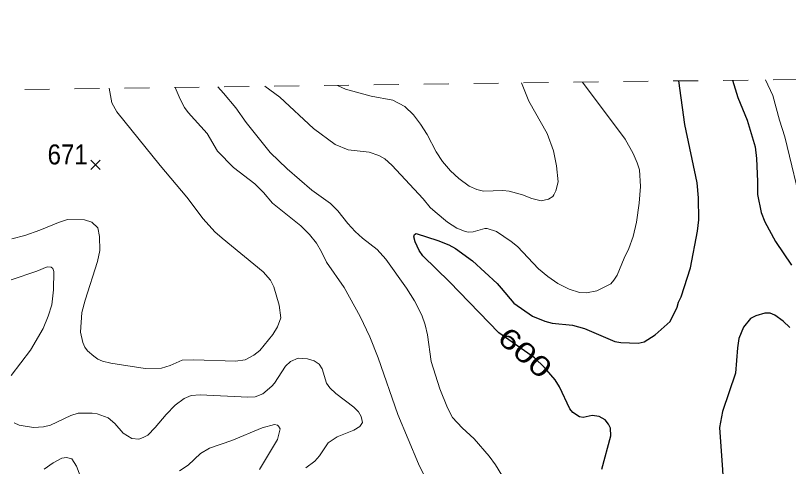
# Model space of a CAD drawing. Extents: x 294.2 to 320.3, y 7482.7 to 7510.7.
# Drawn here: x 296.214 to 299.313, y 7508.934 to 7510.744 of the extents above; entities that cross this region are included whole.
import ezdxf
from ezdxf.enums import TextEntityAlignment as Align

# ---------------------------------------------------------------- set-up
doc = ezdxf.new("R2010")
doc.units = 0
doc.header["$LTSCALE"] = 0.032
doc.linetypes.add('SHORT_DASHED', pattern=[2.7, 1.5, -1.2])
for name, color, linetype, lineweight in [('1', 7, 'Continuous', 25), ('2', 7, 'Continuous', 13), ('21', 7, 'Continuous', 25), ('22', 7, 'SHORT_DASHED', 13)]:
    doc.layers.add(name, color=color, linetype=linetype, lineweight=lineweight)
doc.layers.add('61', color=7, linetype='Continuous')

msp = doc.modelspace()

# ---------------------------------------------------------------- linework, layer by layer
at = {"layer": '1'}
for points in [[(298.5653, 7508.9238), (298.6008, 7509.0577), (298.5991, 7509.0884), (298.5919, 7509.1051), (298.578, 7509.1223), (298.5542, 7509.1358), (298.5259, 7509.139), (298.4898, 7509.1315), (298.4749, 7509.1341), (298.4482, 7509.1519), (298.4371, 7509.1659), (298.3955, 7509.2536), (298.3772, 7509.2821), (298.3356, 7509.3316), (298.2945, 7509.3703), (298.1514, 7509.4704), (297.9539, 7509.6758), (297.8474, 7509.779), (297.8329, 7509.8005), (297.8163, 7509.8355), (297.8108, 7509.856), (297.8135, 7509.8646), (297.8202, 7509.8689), (297.9078, 7509.8409), (297.9516, 7509.8237), (297.9782, 7509.8092), (298.047, 7509.7597), (298.1452, 7509.6683), (298.1608, 7509.6505), (298.2124, 7509.5903), (298.2873, 7509.5382), (298.3361, 7509.5178), (298.3655, 7509.5097), (298.4476, 7509.5021), (298.4953, 7509.4882), (298.6173, 7509.436), (298.6406, 7509.4317), (298.71, 7509.4295), (298.7344, 7509.4349), (298.7788, 7509.4623), (298.8382, 7509.5156), (298.8665, 7509.5737), (298.872, 7509.5936), (298.8825, 7509.6151), (298.9197, 7509.7312), (298.9482, 7509.8783), (298.9543, 7509.9245), (298.9521, 7510.0122), (298.9466, 7510.0725), (298.8973, 7510.3064), (298.8736, 7510.4811)], [(299.0887, 7510.4839), (299.1099, 7510.415), (299.1476, 7510.3243), (299.1789, 7510.2162), (299.1855, 7510.1699), (299.1895, 7510.0774), (299.1885, 7510.0255), (299.2038, 7509.954), (299.2185, 7509.9157), (299.2606, 7509.8365), (299.3247, 7509.7424)], [(299.3181, 7509.4915), (299.2915, 7509.5178), (299.2581, 7509.541), (299.2393, 7509.5501), (299.2187, 7509.5501), (299.1827, 7509.5388), (299.1605, 7509.528), (299.1328, 7509.4936), (299.1145, 7509.4479), (299.1084, 7509.4108), (299.1007, 7509.3092)], [(299.1007, 7509.3092), (299.0485, 7509.1559), (299.0363, 7509.0913), (299.0485, 7508.9219), (299.0507, 7508.8762), (299.0524, 7508.7977), (299.0474, 7508.7612)]]:
    msp.add_lwpolyline(points, dxfattribs=at)
at = {"layer": '2'}
for points in [[(297.214, 7510.4597), (297.2743, 7510.4156), (297.409, 7510.2905), (297.4958, 7510.226), (297.5476, 7510.2049), (297.6319, 7510.1953), (297.6714, 7510.1826), (297.6944, 7510.1692), (297.7225, 7510.1436), (297.8489, 7510.0076), (297.877, 7509.9732), (297.8962, 7509.9559), (297.946, 7509.9144), (297.983, 7509.8908), (298.0137, 7509.8786), (298.029, 7509.8748), (298.0494, 7509.8755), (298.0954, 7509.8889), (298.105, 7509.8889), (298.1427, 7509.8768), (298.202, 7509.8372), (298.2269, 7509.8167), (298.3112, 7509.7273), (298.3482, 7509.6961), (298.3891, 7509.6692), (298.4338, 7509.6456), (298.4759, 7509.6329), (298.5028, 7509.6309), (298.5449, 7509.6392), (298.6004, 7509.6673), (298.6132, 7509.6814), (298.626, 7509.7025), (298.6541, 7509.7701), (298.6726, 7509.8084), (298.6904, 7509.857), (298.7039, 7509.9144), (298.7147, 7509.9911), (298.7198, 7510.0575), (298.7154, 7510.1251), (298.707, 7510.1532), (298.6904, 7510.1903), (298.6585, 7510.2477), (298.488, 7510.4761)], [(298.2429, 7510.473), (298.2716, 7510.4003), (298.3463, 7510.2707), (298.3712, 7510.2005), (298.3834, 7510.1405), (298.3903, 7510.0766), (298.3808, 7510.0409), (298.3725, 7510.0243), (298.368, 7510.0172), (298.3508, 7510.007), (298.3221, 7510.0006), (298.2844, 7510.0096), (298.2474, 7510.0242), (298.1937, 7510.0389), (298.1682, 7510.0415), (298.0903, 7510.0395), (298.0635, 7510.0453), (298.0328, 7510.0587), (297.9913, 7510.0893), (297.9581, 7510.1206), (297.9262, 7510.1577), (297.9007, 7510.1966), (297.8642, 7510.2656), (297.8381, 7510.3077), (297.8093, 7510.3448), (297.7749, 7510.3779), (297.727, 7510.4035), (297.6408, 7510.4201), (297.5374, 7510.4475), (297.505, 7510.4634)], [(299.3723, 7509.9527), (299.2983, 7510.2567), (299.2766, 7510.3231), (299.2497, 7510.4227), (299.2209, 7510.4856)], [(296.2004, 7509.848), (296.2515, 7509.8614), (296.3115, 7509.8819), (296.3869, 7509.9138), (296.4226, 7509.9253), (296.4916, 7509.924), (296.5203, 7509.9144), (296.5439, 7509.8914), (296.5515, 7509.857), (296.5522, 7509.8008), (296.5426, 7509.7574), (296.4935, 7509.6016), (296.4807, 7509.5518), (296.4749, 7509.4739), (296.4845, 7509.4317), (296.4922, 7509.4139), (296.5037, 7509.3979), (296.528, 7509.3768), (296.5452, 7509.3647), (296.5631, 7509.3576), (296.5963, 7509.3487), (296.6397, 7509.3423), (296.7342, 7509.3283), (296.7993, 7509.3295), (296.8351, 7509.3398), (296.8823, 7509.3609), (296.9296, 7509.3627), (297.0968, 7509.3576), (297.1351, 7509.3621), (297.1702, 7509.3806), (297.1939, 7509.3998), (297.2462, 7509.4636), (297.2654, 7509.4943), (297.2781, 7509.5314), (297.2711, 7509.5812), (297.2507, 7509.6552), (297.2367, 7509.682), (297.2079, 7509.7159), (297.0426, 7509.8499), (297.0132, 7509.8761), (296.9665, 7509.9278), (296.9014, 7510.0153), (296.7948, 7510.1417), (296.6205, 7510.3575), (296.6007, 7510.3933), (296.5902, 7510.4516)], [(296.855, 7510.455), (296.874, 7510.4073), (296.8925, 7510.3741), (296.9065, 7510.3543), (296.9831, 7510.2707), (297.024, 7510.1998), (297.0879, 7510.134), (297.1741, 7510.0683), (297.2086, 7510.0338), (297.2449, 7509.991), (297.3586, 7509.9004), (297.393, 7509.8652), (297.4205, 7509.8302), (297.4416, 7509.7957), (297.4614, 7509.7548), (297.5316, 7509.6527), (297.5968, 7509.5365), (297.6344, 7509.4547), (297.6689, 7509.3705), (297.7468, 7509.1432), (297.8298, 7508.9452), (297.8917, 7508.8214)], [(297.0252, 7510.4572), (297.0483, 7510.4316), (297.0975, 7510.3729), (297.1389, 7510.3141), (297.2354, 7510.1934), (297.3037, 7510.1283), (297.4026, 7510.0434), (297.4767, 7509.9898), (297.5061, 7509.9604), (297.5463, 7509.9093), (297.5757, 7509.8774), (297.6051, 7509.8502), (297.6638, 7509.8052), (297.6989, 7509.7663), (297.7819, 7509.6501), (297.8144, 7509.599), (297.8438, 7509.5416), (297.8566, 7509.5033), (297.8662, 7509.4624), (297.8802, 7509.3564), (297.9153, 7509.2466), (297.946, 7509.17), (297.9664, 7509.1317), (298.0054, 7509.0901), (298.0526, 7509.0461), (298.1133, 7508.9759), (298.1388, 7508.9414), (298.1637, 7508.8993)], [(296.1965, 7509.2995), (296.2745, 7509.4011), (296.3255, 7509.4879), (296.3459, 7509.5377), (296.36, 7509.5824), (296.3664, 7509.6437), (296.3679, 7509.7173), (296.3636, 7509.7289), (296.3569, 7509.7344), (296.3421, 7509.735), (296.3, 7509.7177), (296.1966, 7509.6827)], [(297.4614, 7509.2683), (297.4435, 7509.3258), (297.432, 7509.3449), (297.4122, 7509.3589), (297.3854, 7509.3666), (297.3471, 7509.3685), (297.3165, 7509.3558), (297.2973, 7509.3373), (297.2533, 7509.2689), (297.2424, 7509.2574), (297.2054, 7509.2261), (297.1747, 7509.214), (297.1454, 7509.2121), (296.9551, 7509.2223), (296.9181, 7509.2191), (296.89, 7509.207), (296.8548, 7509.1801), (296.8178, 7509.1432), (296.775, 7509.0908), (296.7444, 7509.0608), (296.7265, 7509.0506), (296.7086, 7509.0448), (296.6806, 7509.0473), (296.646, 7509.0678), (296.6122, 7509.1067), (296.5861, 7509.1297), (296.5414, 7509.1457), (296.5222, 7509.1482), (296.466, 7509.1482), (296.4367, 7509.1387), (296.3549, 7509.1004), (296.3268, 7509.094), (296.286, 7509.0908), (296.2298, 7509.101), (296.2094, 7509.1093)], [(297.605, 7509.1106), (297.5999, 7509.1355), (297.5891, 7509.1534), (297.5712, 7509.1731), (297.4984, 7509.2274), (297.4742, 7509.2497), (297.4614, 7509.2683)], [(297.192, 7508.9222), (297.2648, 7509.0423), (297.275, 7509.0857), (297.2686, 7509.0959), (297.2641, 7509.1004), (297.2526, 7509.1029), (297.2028, 7509.0902), (297.0815, 7509.0391), (296.9921, 7509.0078), (296.9557, 7508.9867), (296.9066, 7508.9395), (296.8721, 7508.9171)], [(297.3778, 7508.9293), (297.4148, 7508.9567), (297.4326, 7508.9772), (297.4684, 7509.0295), (297.5042, 7509.0531), (297.5706, 7509.0805), (297.5948, 7509.0952), (297.605, 7509.1106)], [(296.48, 7508.8801), (296.459, 7508.9363), (296.4405, 7508.965), (296.4188, 7508.9714), (296.3996, 7508.9676), (296.3651, 7508.949), (296.33, 7508.9235)]]:
    msp.add_lwpolyline(points, dxfattribs=at)
at = {"layer": '21'}
for p, q in [((296.5162, 7510.1636), (296.5537, 7510.1261)), ((296.5537, 7510.1636), (296.5162, 7510.1261))]:
    msp.add_line(p, q, dxfattribs=at)
at = {"layer": '22'}
msp.add_lwpolyline([(294.2515, 7510.4214), (307.9016, 7510.5978), (319.9762, 7510.7437)], dxfattribs=at)

# ---------------------------------------------------------------- texts
at = {"layer": '61', "width": 0.9}
msp.add_text('671', height=0.08, dxfattribs=at).set_placement((296.4235, 7510.1463), align=Align.CENTER)
at = {"layer": '61', "width": 1.35}
msp.add_text('600', height=0.08, rotation=318.295, dxfattribs=at).set_placement((298.2307, 7509.3615), align=Align.CENTER)

doc.saveas('drawing.dxf')
